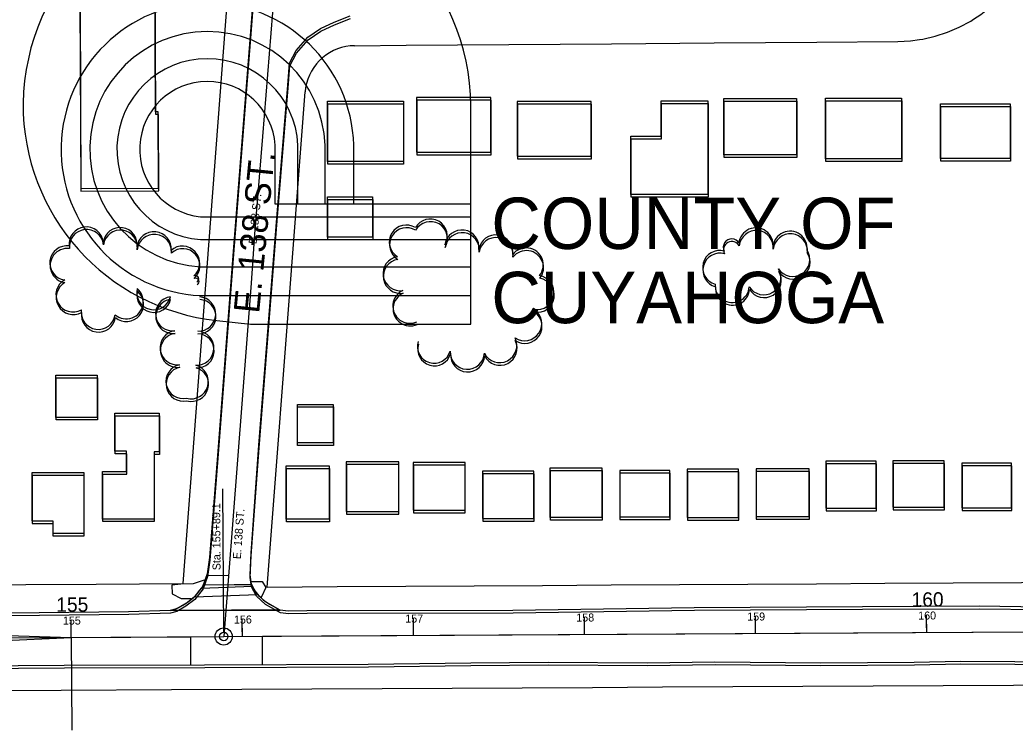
# Model space of a CAD drawing. Extents: x -25029 to 2274964, y -81170 to 687028.
# Drawn here: x 10668 to 11250, y -65320 to -64905 of the extents above; entities that cross this region are included whole.
import ezdxf

# ---------------------------------------------------------------- set-up
doc = ezdxf.new("R2010")
doc.units = 0
for name, color, linetype in [('81911BEA - GE_X_CL_20', 7, 'Continuous'), ('81911BEA - GE_X_CL_50', 7, 'Continuous'), ('81911BEA - RW_X_Fee_RW', 7, 'Continuous'), ('AP_X_Misc', 7, 'Continuous'), ('BLDG', 7, 'Continuous'), ('GE_X_CL_100', 7, 'Continuous'), ('GE_X_CL_2000', 7, 'Continuous'), ('PM_P_CL_Double_Solid', 7, 'Continuous'), ('PM_P_Crosswalk', 7, 'Continuous'), ('PM_P_Stop_Line', 7, 'Continuous'), ('PM_P_Text', 7, 'Continuous'), ('PV_P_Curb_Ramp', 7, 'Continuous'), ('ROAD', 7, 'Continuous'), ('ROAD-NAME', 7, 'Continuous'), ('TI_CCLOGO', 7, 'Continuous'), ('TREES', 7, 'Continuous')]:
    doc.layers.add(name, color=color, linetype=linetype)

msp = doc.modelspace()

# ---------------------------------------------------------------- linework, layer by layer
at = {"layer": '81911BEA - GE_X_CL_20'}
for p, q in [((10803.49, -65058.6), (10787.41, -65265.03)), ((10105.09, -65269.06), (10787.41, -65265.03)), ((10787.41, -65265.03), (11259.16, -65262.23))]:
    msp.add_line(p, q, dxfattribs=at)
at = {"layer": '81911BEA - GE_X_CL_50'}
for p, q in [((10787.39, -65262.53), (10786.9, -65178.71)), ((10698.32, -65265.55), (10698.29, -65260.55)), ((10798.32, -65264.96), (10798.29, -65259.96)), ((10898.32, -65264.37), (10898.29, -65259.37)), ((10998.32, -65263.78), (10998.29, -65258.78)), ((11098.31, -65263.19), (11098.28, -65258.19)), ((11198.31, -65262.59), (11198.28, -65257.59))]:
    msp.add_line(p, q, dxfattribs=at)
msp.add_circle((10787.41, -65265.03), 2.5, dxfattribs=at)
at = {"layer": '81911BEA - RW_X_Fee_RW'}
for points in [[(10816.74, -64532.76), (10807.25, -64657.84), (10795.69, -64810.34), (10778.74, -65033.95), (10763.57, -65234.06)], [(11181.39, -64917.4), (11188.79, -64917.01), (11194.07, -64916.28), (11196.14, -64915.99), (11203.36, -64914.33), (11210.42, -64912.04), (11217.25, -64909.15), (11224.03, -64905.52), (11225.67, -64904.46), (11230.02, -64901.64), (11235.87, -64897.08), (11241.29, -64892.03), (11246.26, -64886.52), (11250.73, -64880.6), (11251.95, -64878.65), (11254.66, -64874.32), (11258.03, -64867.71), (11260.82, -64860.84), (11262.99, -64853.75), (11263.3, -64852.29), (11264.54, -64846.5), (11265.45, -64839.14), (11265.71, -64831.73)], [(10863.93, -64919.92), (10894.09, -64919.68), (10954.09, -64919.21), (11014.09, -64918.73), (11074.09, -64918.25), (11134.09, -64917.77), (11181.39, -64917.4)], [(10863.93, -64919.92), (10861.37, -64920.05), (10858.84, -64920.41), (10856.35, -64920.98), (10853.92, -64921.77), (10851.57, -64922.77), (10849.31, -64923.97), (10847.17, -64925.36), (10845.15, -64926.94), (10843.28, -64928.68), (10841.58, -64930.58), (10840.04, -64932.63), (10838.69, -64934.8), (10837.53, -64937.07), (10836.57, -64939.44), (10835.83, -64941.89), (10835.3, -64944.39), (10835, -64946.93)], [(10812.76, -65236.13), (10828.14, -65036.03), (10835, -64946.93)], [(10129.02, -65237.96), (10179.16, -65237.65), (10221.78, -65237.39), (10261.78, -65237.14), (10302.78, -65236.89), (10343.78, -65236.64), (10384.78, -65236.39), (10425.78, -65236.14), (10466.78, -65235.89), (10507.78, -65235.63), (10548.78, -65235.38), (10589.78, -65235.13), (10630.78, -65234.88), (10671.78, -65234.63), (10712.79, -65234.38), (10763.57, -65234.06)], [(10812.76, -65236.13), (10853.82, -65235.88), (10893.82, -65235.64), (10933.82, -65235.39), (10973.82, -65235.15), (11013.82, -65234.91), (11053.82, -65234.67), (11093.82, -65234.42), (11133.82, -65234.18), (11173.82, -65233.94), (11213.82, -65233.69), (11253.82, -65233.45), (11293.82, -65233.21), (11373.81, -65232.72)], [(10627.95, -65296.74), (10692.45, -65296.39), (10756.96, -65296.04), (10797.96, -65295.82), (10838.96, -65295.6), (10879.96, -65295.38), (10920.96, -65295.16), (10961.96, -65294.94), (11002.96, -65294.72), (11043.96, -65294.5), (11084.96, -65294.28), (11125.96, -65294.06), (11166.96, -65293.84), (11207.96, -65293.62), (11248.96, -65293.4), (11276.8, -65293.25)]]:
    msp.add_lwpolyline(points, dxfattribs=at)
at = {"layer": 'AP_X_Misc'}
msp.add_lwpolyline([(10756.09, -65249.81), (10759.08, -65249), (10761.37, -65247.96), (10766.63, -65244.74), (10769.8, -65242.28), (10771.92, -65239.86), (10774.73, -65236.38), (10775.69, -65234.76), (10793.56, -65234.71), (10803.58, -65234.69), (10805.64, -65238.29), (10807.94, -65241.19), (10810.47, -65243.53), (10814.09, -65246.06), (10817.99, -65248.28), (10820.37, -65249.64), (10807.87, -65249.68), (10791.89, -65249.72), (10772.73, -65249.77), (10762.21, -65249.79)], close=True, dxfattribs=at)
at = {"layer": 'BLDG'}
for points in [[(10749.26, -65003.18), (10749.05, -64958.51), (10747.51, -64958.52), (10746.93, -64839.82), (10720.06, -64839.95), (10720.08, -64843.36), (10663.32, -64843.64), (10663.3, -64839.37), (10642.23, -64839.47), (10642.5, -64894.78), (10703.28, -64894.5), (10703.8, -65003.41)], [(10749.43, -65004.71), (10749.22, -64960.04), (10747.68, -64960.05), (10747.12, -64841.35), (10720.25, -64841.48), (10720.27, -64844.89), (10663.51, -64845.16), (10663.49, -64840.89), (10642.42, -64840.99), (10642.68, -64896.3), (10703.46, -64896.02), (10703.97, -65004.93)], [(10892.41, -64952.28), (10892.42, -64987.56), (10848.02, -64987.57), (10848.01, -64952.29)], [(10900.05, -64982.07), (10943.54, -64982.07), (10943.53, -64950.15), (10900.04, -64950.15)], [(10900.22, -64983.62), (10943.71, -64983.62), (10943.71, -64951.7), (10900.22, -64951.7)], [(10959.01, -64984.42), (11002.18, -64984.41), (11002.17, -64952.55), (10959, -64952.56)], [(11043.17, -64972.82), (11043.16, -64952.05), (11070.33, -64952.04), (11070.34, -65006.85), (11025.31, -65006.86), (11025.31, -64972.82)], [(11122.21, -64950.7), (11122.22, -64983.61), (11079.74, -64983.61), (11079.73, -64950.7)], [(11122.39, -64952.27), (11122.39, -64985.18), (11079.91, -64985.18), (11079.91, -64952.27)], [(11183.52, -64950.59), (11183.53, -64985.91), (11139.14, -64985.91), (11139.13, -64950.59)], [(11183.7, -64952.17), (11183.7, -64987.49), (11139.31, -64987.49), (11139.31, -64952.17)], [(10892.59, -64953.83), (10892.59, -64989.11), (10848.19, -64989.11), (10848.19, -64953.83)], [(10959.18, -64985.97), (11002.35, -64985.97), (11002.35, -64954.11), (10959.18, -64954.11)], [(11043.34, -64974.38), (11043.34, -64953.61), (11070.51, -64953.61), (11070.51, -65008.42), (11025.48, -65008.42), (11025.48, -64974.38)], [(11247.1, -64953.8), (11247.11, -64985.77), (11206.39, -64985.78), (11206.38, -64953.81)], [(11247.28, -64955.39), (11247.28, -64987.36), (11206.56, -64987.36), (11206.56, -64955.39)], [(10874.44, -65008.25), (10874.44, -65031.67), (10848.02, -65031.67), (10848.02, -65008.25)], [(10874.61, -65009.79), (10874.61, -65033.21), (10848.19, -65033.21), (10848.19, -65009.79)], [(10713.41, -65112.44), (10713.42, -65136.99), (10689.38, -65136.99), (10689.37, -65112.44)], [(10713.57, -65113.96), (10713.57, -65138.51), (10689.53, -65138.51), (10689.53, -65113.96)], [(10851.46, -65129.4), (10851.46, -65151.86), (10830.48, -65151.86), (10830.48, -65129.4)], [(10851.61, -65130.94), (10851.61, -65153.4), (10830.63, -65153.4), (10830.63, -65130.94)], [(10749.64, -65134.58), (10749.64, -65157.09), (10746.67, -65157.09), (10746.67, -65196.4), (10716.53, -65196.41), (10716.53, -65168.63), (10730.55, -65168.62), (10730.55, -65156.73), (10723.83, -65156.73), (10723.83, -65134.58)], [(10749.79, -65136.11), (10749.79, -65158.62), (10746.82, -65158.62), (10746.82, -65197.93), (10716.68, -65197.93), (10716.68, -65170.15), (10730.7, -65170.15), (10730.7, -65158.26), (10723.98, -65158.26), (10723.98, -65136.11)], [(11139.39, -65190.12), (11168.73, -65190.12), (11168.73, -65162.59), (11139.39, -65162.59)], [(11178.48, -65189.46), (11208.6, -65189.46), (11208.6, -65162.43), (11178.48, -65162.43)], [(10849, -65165.25), (10849, -65196.4), (10823.91, -65196.4), (10823.91, -65165.25)], [(10849.15, -65166.79), (10849.15, -65197.94), (10824.06, -65197.94), (10824.06, -65166.79)], [(10859.02, -65192.01), (10889.71, -65192), (10889.71, -65163.03), (10859.02, -65163.04)], [(10859.17, -65193.55), (10889.86, -65193.55), (10889.86, -65164.58), (10859.17, -65164.58)], [(10898.14, -65191.16), (10928.45, -65191.16), (10928.45, -65163.3), (10898.14, -65163.3)], [(10898.29, -65192.71), (10928.6, -65192.71), (10928.6, -65164.85), (10898.29, -65164.85)], [(10938.71, -65196.07), (10968.71, -65196.06), (10968.71, -65168.46), (10938.71, -65168.47)], [(11008.43, -65166.42), (11008.43, -65195.41), (10978.31, -65195.41), (10978.31, -65166.42)], [(11008.58, -65167.98), (11008.58, -65196.97), (10978.46, -65196.97), (10978.46, -65167.98)], [(11018.86, -65195.05), (11048.14, -65195.04), (11048.14, -65167.95), (11018.86, -65167.96)], [(11058.32, -65195.45), (11088.32, -65195.45), (11088.32, -65167.29), (11058.32, -65167.29)], [(11098.57, -65194.91), (11129.69, -65194.9), (11129.69, -65167.06), (11098.57, -65167.07)], [(11098.72, -65196.48), (11129.84, -65196.48), (11129.84, -65168.64), (11098.72, -65168.64)], [(11139.54, -65191.7), (11168.88, -65191.7), (11168.88, -65164.17), (11139.54, -65164.17)], [(11178.63, -65191.04), (11208.75, -65191.04), (11208.75, -65164.01), (11178.63, -65164.01)], [(11218.94, -65189.84), (11247.95, -65189.84), (11247.95, -65163.82), (11218.94, -65163.82)], [(11219.09, -65191.43), (11248.1, -65191.43), (11248.1, -65165.41), (11219.09, -65165.41)], [(10675.3, -65197.42), (10687.44, -65197.42), (10687.45, -65204.67), (10705.77, -65204.67), (10705.76, -65169.45), (10675.3, -65169.45)], [(10675.45, -65198.94), (10687.59, -65198.94), (10687.59, -65206.19), (10705.91, -65206.19), (10705.91, -65170.97), (10675.45, -65170.97)], [(10938.86, -65197.62), (10968.86, -65197.62), (10968.86, -65170.02), (10938.86, -65170.02)], [(11019.01, -65196.61), (11048.29, -65196.61), (11048.29, -65169.52), (11019.01, -65169.52)], [(11058.47, -65197.02), (11088.47, -65197.02), (11088.47, -65168.86), (11058.47, -65168.86)]]:
    msp.add_lwpolyline(points, close=True, dxfattribs=at)
at = {"layer": 'GE_X_CL_100'}
for p, q in [((10698.32, -65265.55), (10698.26, -65255.55)), ((10798.32, -65264.96), (10798.26, -65254.96)), ((10898.32, -65264.37), (10898.26, -65254.37)), ((10998.32, -65263.78), (10998.26, -65253.78)), ((11098.31, -65263.19), (11098.25, -65253.19)), ((11198.31, -65262.59), (11198.25, -65252.59))]:
    msp.add_line(p, q, dxfattribs=at)
msp.add_circle((10787.41, -65265.03), 5, dxfattribs=at)
at = {"layer": 'GE_X_CL_2000'}
msp.add_lwpolyline([(10816.96, -64888.26), (10810.15, -64972.93), (10805.47, -65029.99), (10803.49, -65058.6)], dxfattribs=at)
at = {"layer": 'PM_P_CL_Double_Solid'}
for p, q in [((10548.29, -65261.3), (10698.32, -65265.55)), ((10548.36, -65272.55), (10698.32, -65265.55)), ((10698.32, -65265.55), (10768.19, -65265.14)), ((10810, -65264.89), (11259.16, -65262.23))]:
    msp.add_line(p, q, dxfattribs=at)
at = {"layer": 'PM_P_Crosswalk'}
for p, q in [((10774.46, -65236.72), (10804.12, -65235.62)), ((10770.32, -65241.88), (10807.21, -65240.51))]:
    msp.add_line(p, q, dxfattribs=at)
at = {"layer": 'PM_P_Stop_Line'}
msp.add_line((10790.18, -65229.45), (10777.62, -65229.52), dxfattribs=at)
at = {"layer": 'PM_P_Text'}
for p, q in [((10698.32, -65265.55), (10698.64, -65319.68)), ((10768.29, -65281.63), (10768.19, -65265.14)), ((10810.1, -65281.49), (10810, -65264.89))]:
    msp.add_line(p, q, dxfattribs=at)
at = {"layer": 'PV_P_Curb_Ramp'}
for points in [[(10775.93, -65232.12), (10769.65, -65234.33), (10762.43, -65234.36), (10757.17, -65235.07), (10757.19, -65240.07), (10762.46, -65242.86), (10768.2, -65242.83), (10768.52, -65243.21), (10769.27, -65242.69), (10770.48, -65241.39), (10771.48, -65240.42), (10772.62, -65239), (10773.4, -65238), (10774.61, -65236.54), (10775.61, -65234.66), (10776.14, -65233.16), (10776.42, -65232.36)], [(10803.35, -65233.03), (10803.82, -65232.85), (10809.89, -65232.96), (10812.04, -65236.33), (10809.59, -65241.88), (10809.23, -65242.23), (10809.16, -65242.32), (10808.42, -65241.65), (10807.5, -65240.68), (10806.68, -65239.74), (10805.78, -65238.51), (10804.94, -65237.02), (10804.21, -65235.74), (10803.81, -65234.98)]]:
    msp.add_lwpolyline(points, close=True, dxfattribs=at)
at = {"layer": 'ROAD'}
for p, q in [((10775.58, -65234.76), (10803.58, -65234.69)), ((10756.09, -65249.81), (10820.37, -65249.64))]:
    msp.add_line(p, q, dxfattribs=at)
for points in [[(10814.3, -64746.82), (10807.21, -64858.52), (10803.26, -64908.99), (10792.94, -65040.14), (10783.73, -65159.28), (10779.13, -65218.82), (10777.77, -65228.5), (10775.26, -65235.67), (10770.32, -65241.88), (10765.21, -65245.84), (10759.86, -65248.79), (10756.09, -65249.81), (10731.8, -65250.69), (10679.6, -65251.17), (10578.89, -65251.35), (10459.78, -65251.6), (10340.48, -65252.59), (10251.5, -65253.08)], [(10814.5, -64748.36), (10807.4, -64860.06), (10803.44, -64910.53), (10793.1, -65041.67), (10783.88, -65160.81), (10779.27, -65220.35), (10777.91, -65230.03), (10775.4, -65237.2), (10770.46, -65243.41), (10765.35, -65247.37), (10760, -65250.32), (10756.23, -65251.34), (10731.94, -65252.22), (10679.74, -65252.69), (10579.03, -65252.86), (10459.92, -65253.09), (10340.62, -65254.07), (10251.64, -65254.55)], [(11265.45, -65247.86), (11228.96, -65247.36), (11160.74, -65247.74), (11062.41, -65248.32), (10956.37, -65249.76), (10836.08, -65250.05), (10825.12, -65250.19), (10820.37, -65249.64), (10811.78, -65244.74), (10806.51, -65239.86), (10803.56, -65234.51), (10802.8, -65229), (10803.37, -65216.36), (10808.01, -65153.19), (10818.47, -65020.74), (10824.89, -64942.88), (10825.89, -64930.06), (10829.72, -64922.66), (10836.5, -64914.96), (10843.94, -64909.84), (10851.99, -64906.11), (10861.29, -64902.39)], [(11265.59, -65249.45), (11229.1, -65248.95), (11160.88, -65249.32), (11062.55, -65249.89), (10956.51, -65251.31), (10836.22, -65251.59), (10825.26, -65251.73), (10820.51, -65251.18), (10811.92, -65246.28), (10806.65, -65241.4), (10803.7, -65236.05), (10802.94, -65230.54), (10803.51, -65217.9), (10808.16, -65154.73), (10818.64, -65022.28), (10825.07, -64944.42), (10826.07, -64931.6), (10829.9, -64924.2), (10836.68, -64916.5), (10844.12, -64911.38), (10852.17, -64907.65), (10861.47, -64903.93)], [(10305.43, -65283.91), (10444.01, -65282.29), (10528.13, -65282.26), (10613.12, -65282.36), (10694.12, -65281.74), (10776.23, -65281.62), (10871.93, -65281.27), (10931.77, -65280.49), (10977.03, -65280), (11034.98, -65280.34), (11074.48, -65279.86), (11136.37, -65280.35), (11191.08, -65279.97), (11218.12, -65279.42), (11249.79, -65279.62), (11272.69, -65279.98)], [(10305.57, -65285.38), (10444.15, -65283.78), (10528.27, -65283.76), (10613.26, -65283.87), (10694.26, -65283.26), (10776.37, -65283.15), (10872.07, -65282.81), (10931.91, -65282.04), (10977.17, -65281.56), (11035.12, -65281.9), (11074.62, -65281.43), (11136.51, -65281.93), (11191.22, -65281.55), (11218.26, -65281.01), (11249.93, -65281.21), (11272.83, -65281.57)]]:
    msp.add_lwpolyline(points, dxfattribs=at)
at = {"layer": 'TI_CCLOGO'}
for p, q in [((10817.44, -65012.5), (10817.44, -64978.05)), ((10830.78, -65012.5), (10830.78, -64978.05)), ((10846.67, -65012.5), (10846.67, -64978.05)), ((10863.42, -65012.5), (10863.42, -64978.05)), ((10931.22, -65012.5), (10817.44, -65012.5)), ((10773.82, -65019.8), (10931.86, -65019.8)), ((10773.82, -65033.17), (10931.86, -65033.17)), ((10773.82, -65049.08), (10931.86, -65049.08)), ((10773.82, -65065.85), (10931.86, -65065.85))]:
    msp.add_line(p, q, dxfattribs=at)
msp.add_lwpolyline([(10783.43, -65080.43), (10803.11, -65082.51), (10931.86, -65082.51), (10931.86, -64955.01)], dxfattribs=at)
for centre, radius, start, end in [((10800.99, -64955.89), 130.87, 0.38547, 178.99078), ((10777.9, -64980.41), 85.54, 1.57689, 267.26125), ((10777.9, -64980.41), 68.8, 1.96066, 266.59424), ((10777.9, -64980.41), 52.93, 2.54917, 265.57076), ((10777.9, -64980.41), 39.61, 3.4074, 264.07645), ((10797.12, -64954.19), 126.99, 179.72979, 263.80885)]:
    msp.add_arc(centre, radius, start, end, dxfattribs=at)
at = {"layer": 'TREES'}
for centre, radius, start, end in [((10908.08, -65031.13), 10, 329.93602, 149.93602), ((10908.24, -65032.68), 10, 329.92902, 149.92902), ((10707.01, -65035.75), 10, 6.48789, 186.48789), ((10707.17, -65037.28), 10, 6.48089, 186.48089), ((10726.84, -65036.09), 10, 351.53589, 171.53589), ((10727, -65037.62), 10, 351.52889, 171.52889), ((10746.68, -65038.54), 10, 354.42243, 174.42243), ((10894.2, -65034.64), 10, 58.45413, 238.45413), ((10894.36, -65036.19), 10, 58.44713, 238.44713), ((10926.64, -65037.55), 10, 351.87188, 171.87188), ((11098.53, -65036.27), 10, 354.32546, 174.32546), ((11098.69, -65037.85), 10, 354.31846, 174.31846), ((11118.44, -65038.25), 10, 354.32546, 174.32546), ((10746.85, -65040.07), 10, 354.41543, 174.41543), ((10926.8, -65039.1), 10, 351.86488, 171.86488), ((10946.43, -65040.41), 10, 351.69221, 171.69221), ((10946.59, -65041.97), 10, 351.68521, 171.68521), ((11084.3, -65037.58), 4.86, 28.22431, 208.22431), ((11084.46, -65039.16), 4.86, 28.21731, 208.21731), ((11118.6, -65039.83), 10, 354.31846, 174.31846), ((10695.77, -65046.8), 10, 82.50313, 262.50313), ((10695.93, -65048.32), 10, 82.49613, 262.49613), ((10763.33, -65046.94), 10, 311.98936, 131.98936), ((10763.49, -65048.48), 10, 311.98236, 131.98236), ((10964.19, -65048.03), 10, 321.86841, 141.86841), ((10964.35, -65049.59), 10, 321.86141, 141.86141), ((11077.35, -65049.52), 10, 74.51712, 254.51712), ((11120.02, -65044.72), 10, 213.20759, 33.20759), ((10890.57, -65053.03), 10, 99.23431, 279.23431), ((10890.73, -65054.58), 10, 99.22731, 279.22731), ((11077.51, -65051.09), 10, 74.51012, 254.51012), ((11120.18, -65046.3), 10, 213.20059, 33.20059), ((11103.14, -65055.44), 10, 211.63246, 31.63246), ((11103.3, -65057.02), 10, 211.62546, 31.62546), ((10699.33, -65065.45), 10, 119.0904, 299.0904), ((10770.88, -65056.18), 2, 295.41054, 115.41054), ((10771.03, -65057.72), 2, 295.40354, 115.40354), ((10970.47, -65064.08), 10, 260.86378, 80.86378), ((10970.63, -65065.64), 10, 260.85677, 80.85677), ((10699.49, -65066.98), 10, 119.0834, 299.0834), ((10730.4, -65069.46), 10, 230.01724, 50.01724), ((10730.56, -65070.99), 10, 230.01024, 50.01024), ((10746.54, -65064.19), 10, 166.13469, 346.13469), ((10746.69, -65065.72), 10, 166.12769, 346.12769), ((10896.27, -65072.03), 10, 114.16246, 294.16246), ((11084.65, -65059.92), 10, 175.61621, 355.61621), ((11084.81, -65061.49), 10, 175.60921, 355.60921), ((10757.58, -65076.5), 10, 97.694, 277.694), ((10757.74, -65078.03), 10, 97.687, 277.687), ((10772.73, -65076.59), 10, 266.91911, 86.91911), ((10772.88, -65078.13), 10, 266.91211, 86.91211), ((10896.42, -65073.58), 10, 114.15546, 294.15546), ((10714.08, -65075.65), 10, 171.57477, 351.57477), ((10963.3, -65082.24), 10, 236.03438, 56.03438), ((10963.45, -65083.8), 10, 236.02738, 56.02738), ((10714.24, -65077.18), 10, 171.56777, 351.56777), ((10760.26, -65096.32), 10, 97.694, 277.694), ((10771.65, -65096.56), 10, 266.91911, 86.91911), ((10760.41, -65097.85), 10, 97.687, 277.687), ((10771.81, -65098.1), 10, 266.91211, 86.91211), ((10910.45, -65095.54), 9.8, 163.49261, 343.49261), ((10948.76, -65095.01), 10, 206.56452, 26.56452), ((10948.92, -65096.57), 10, 206.55752, 26.55752), ((10910.61, -65097.09), 9.8, 163.48561, 343.48561), ((10929.84, -65098.9), 10, 176.68854, 356.68854), ((10929.99, -65100.46), 10, 176.68154, 356.68154), ((10763.65, -65116.01), 10, 101.84492, 281.84492), ((10763.8, -65117.55), 10, 101.83792, 281.83792), ((10768.41, -65116.17), 10, 254.30673, 74.30673), ((10768.56, -65117.71), 10, 254.29973, 74.29973)]:
    msp.add_arc(centre, radius, start, end, dxfattribs=at)

# ---------------------------------------------------------------- texts
at = {"layer": '81911BEA - GE_X_CL_50'}
for s, rotation, p in [('Sta. 155+89.1', 90.33894, (10785.57, -65226.3)), ('E. 138 ST.', 85.61115, (10797.37, -65219.97)), ('155', 0.33894, (10693.42, -65258.08)), ('156', 0.33894, (10793.42, -65257.49)), ('157', 0.33894, (10893.56, -65256.9)), ('158', 0.33894, (10993.52, -65256.31)), ('159', 0.33894, (11093.43, -65255.72)), ('160', 0.33894, (11193.36, -65255.12))]:
    msp.add_text(s, height=4.68, rotation=rotation, dxfattribs=at).set_placement(p)
at = {"layer": 'GE_X_CL_100'}
for s, p in [('155', (10689.56, -65250.6)), ('160', (11189.48, -65247.65))]:
    msp.add_text(s, height=8.4, rotation=0.33894, dxfattribs=at).set_placement(p)
at = {"layer": 'ROAD-NAME'}
for height, rotation, p in [(14.99, 84.3802, (10808.09, -65076.63)), (4.68, 84.3872, (10806.6, -65035.93))]:
    msp.add_text('E. 138 ST.', height=height, rotation=rotation, dxfattribs=at).set_placement(p)
at = {"layer": 'TI_CCLOGO'}
for s, p in [('COUNTY OF', (10943.82, -65038.63)), ('CUYAHOGA', (10943.82, -65081.99))]:
    msp.add_text(s, height=30, dxfattribs=at).set_placement(p)

doc.saveas('drawing.dxf')
